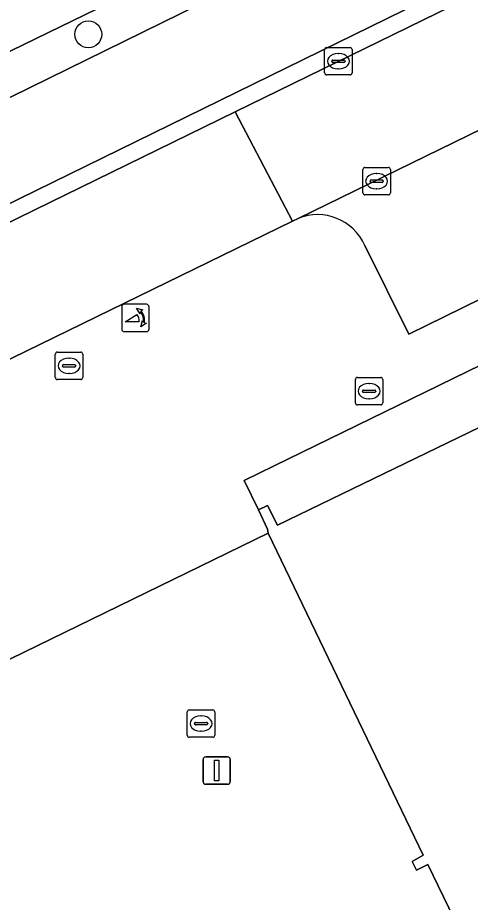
# Model space of a CAD drawing. Extents: x 160455 to 162082, y 388339 to 389736.
# Drawn here: x 161087 to 161103.51, y 388778.54 to 388810.82 of the extents above; entities that cross this region are included whole.
import ezdxf

# ---------------------------------------------------------------- set-up
doc = ezdxf.new("R2010")
doc.units = 0
for name, color, linetype in [('IMGEO_Boom', 7, 'Continuous'), ('IMGEO_Brandkraan', 7, 'Continuous'), ('IMGEO_Erf', 7, 'Continuous'), ('IMGEO_Fietspad_gesloten', 7, 'Continuous'), ('IMGEO_Groenvoorziening', 7, 'Continuous'), ('IMGEO_Haag', 7, 'Continuous'), ('IMGEO_Hek', 7, 'Continuous'), ('IMGEO_Kolk', 7, 'Continuous'), ('IMGEO_Lichtmast', 7, 'Continuous'), ('IMGEO_Oever', 7, 'Continuous'), ('IMGEO_Pand', 7, 'Continuous'), ('IMGEO_Parkeervlak_open', 7, 'Continuous'), ('IMGEO_Poller', 7, 'Continuous'), ('IMGEO_Rijbaan_lokaal_gesloten', 7, 'Continuous'), ('IMGEO_Rijbaan_lokaal_open', 7, 'Continuous'), ('IMGEO_Rioolput', 7, 'Continuous'), ('IMGEO_Verkeerseiland_open', 7, 'Continuous'), ('IMGEO_Voetpad_open', 7, 'Continuous')]:
    doc.layers.add(name, color=color, linetype=linetype)

msp = doc.modelspace()

# ---------------------------------------------------------------- linework, layer by layer
at = {"layer": 'IMGEO_Boom'}
msp.add_circle((161089.576, 388810.217), 0.489, dxfattribs=at)
at = {"layer": 'IMGEO_Brandkraan'}
for p, q in [((161099.393, 388797.694), (161100.245, 388797.694)), ((161099.318, 388796.768), (161099.318, 388797.62)), ((161099.806, 388797.474), (161099.831, 388797.474)), ((161100.319, 388797.62), (161100.319, 388796.768)), ((161099.577, 388797.188), (161099.577, 388797.2)), ((161100.015, 388797.151), (161099.617, 388797.151)), ((161099.62, 388797.237), (161100.018, 388797.237)), ((161100.061, 388797.2), (161100.061, 388797.188)), ((161100.245, 388796.694), (161099.393, 388796.694)), ((161099.829, 388796.914), (161099.804, 388796.914))]:
    msp.add_line(p, q, dxfattribs=at)
for points in [[(161099.393, 388797.694), (161100.245, 388797.694)], [(161099.318, 388796.768), (161099.318, 388797.62)], [(161100.319, 388797.62), (161100.319, 388796.768)], [(161100.245, 388796.694), (161099.393, 388796.694)]]:
    msp.add_lwpolyline(points, dxfattribs=at)
for centre, radius, start, end in [((161099.395, 388797.618), 0.0765, 91.552, 178.448), ((161099.395, 388797.618), 0.0765, 91.552, 178.448), ((161100.243, 388797.618), 0.0765, 1.552, 88.448), ((161100.243, 388797.618), 0.0765, 1.552, 88.448), ((161099.617, 388797.197), 0.0403, 85.8775, 175.7526), ((161099.614, 388797.187), 0.0366, 178.938, 274.7102), ((161100.018, 388797.194), 0.043, 264.8664, 352.4533), ((161100.022, 388797.199), 0.0386, 1.7309, 96.639), ((161099.395, 388796.77), 0.0765, 181.552, 268.448), ((161099.395, 388796.77), 0.0765, 181.552, 268.448), ((161100.243, 388796.77), 0.0765, 271.552, 358.448), ((161100.243, 388796.77), 0.0765, 271.552, 358.448)]:
    msp.add_arc(centre, radius, start, end, dxfattribs=at)
for centre, major_axis, ratio, start_param, end_param in [((161099.805, 388797.194), (-0.387, 0.002), 0.722429, 4.712389, 7.853982), ((161099.83, 388797.194), (-0.39, 0.002), 0.717154, 1.570796, 4.712389)]:
    msp.add_ellipse(centre, major_axis=major_axis, ratio=ratio, start_param=start_param, end_param=end_param, dxfattribs=at)
at = {"layer": 'IMGEO_Erf'}
for points in [[(161155.789, 388749.975), (161130.914, 388801.419), (161129.129, 388800.495), (161127.612, 388803.687), (161129.397, 388804.557), (161127.016, 388809.435), (161096.351, 388794.469), (161095.265, 388793.938), (161095.788, 388792.868), (161096.116, 388793.028), (161096.472, 388792.308), (161109.678, 388798.706), (161109.352, 388799.423), (161109.653, 388799.565), (161109.999, 388798.859), (161123.57, 388805.473), (161125.047, 388802.421), (161128.293, 388795.716), (161129.133, 388796.123), (161130.661, 388792.966), (161129.821, 388792.559), (161135.749, 388780.312), (161122.124, 388773.733)], [(161103.3, 388777.158), (161101.965, 388779.917), (161101.55, 388779.718), (161101.395, 388780.026), (161101.79, 388780.258), (161096.137, 388792.012), (161085.726, 388786.938), (161042.329, 388765.788)]]:
    msp.add_lwpolyline(points, dxfattribs=at)
at = {"layer": 'IMGEO_Fietspad_gesloten'}
for points in [[(161145.643, 388832.943), (161218.307, 388868.529), (161216.855, 388871.693), (161215.708, 388871.145), (161212.675, 388869.73), (161150.663, 388839.341), (161081.251, 388805.232), (161079.266, 388804.288), (161032.258, 388781.507), (161027.12, 388778.997)], [(161027.242, 388774.896), (161145.643, 388832.943)]]:
    msp.add_lwpolyline(points, dxfattribs=at)
at = {"layer": 'IMGEO_Groenvoorziening'}
msp.add_lwpolyline([(161150.663, 388839.341), (161212.675, 388869.73), (161212.377, 388870.326), (161212.132, 388870.817), (161150.141, 388840.461), (161080.564, 388806.614), (161080.912, 388805.905), (161081.251, 388805.232)], close=True, dxfattribs=at)
at = {"layer": 'IMGEO_Haag'}
msp.add_lwpolyline([(161080.564, 388806.614), (161080.912, 388805.905), (161081.251, 388805.232), (161150.663, 388839.341), (161212.675, 388869.73), (161212.377, 388870.326), (161212.132, 388870.817), (161150.141, 388840.461)], close=True, dxfattribs=at)
at = {"layer": 'IMGEO_Hek'}
msp.add_lwpolyline([(161085.726, 388786.938), (161096.137, 388792.012)], dxfattribs=at)
at = {"layer": 'IMGEO_Kolk'}
for p, q in [((161098.198, 388808.81), (161098.198, 388809.662)), ((161098.273, 388809.736), (161099.125, 388809.736)), ((161099.199, 388809.662), (161099.199, 388808.81)), ((161098.5, 388809.279), (161098.898, 388809.279)), ((161098.686, 388809.516), (161098.711, 388809.516)), ((161098.457, 388809.23), (161098.457, 388809.242)), ((161098.895, 388809.193), (161098.497, 388809.193)), ((161098.709, 388808.956), (161098.684, 388808.956)), ((161098.941, 388809.242), (161098.941, 388809.23)), ((161099.125, 388808.736), (161098.273, 388808.736)), ((161099.594, 388804.432), (161099.594, 388805.284)), ((161099.669, 388805.358), (161100.521, 388805.358)), ((161100.082, 388805.138), (161100.107, 388805.138)), ((161100.595, 388805.284), (161100.595, 388804.432)), ((161099.853, 388804.852), (161099.853, 388804.864)), ((161100.291, 388804.815), (161099.893, 388804.815)), ((161099.896, 388804.901), (161100.294, 388804.901)), ((161100.337, 388804.864), (161100.337, 388804.852)), ((161100.105, 388804.578), (161100.08, 388804.578)), ((161100.521, 388804.358), (161099.669, 388804.358)), ((161093.188, 388784.638), (161093.188, 388785.49)), ((161093.263, 388785.564), (161094.115, 388785.564)), ((161094.189, 388785.49), (161094.189, 388784.638)), ((161093.447, 388785.058), (161093.447, 388785.07)), ((161093.49, 388785.107), (161093.888, 388785.107)), ((161093.676, 388785.344), (161093.701, 388785.344)), ((161093.931, 388785.07), (161093.931, 388785.058)), ((161093.885, 388785.021), (161093.487, 388785.021)), ((161093.699, 388784.784), (161093.674, 388784.784)), ((161094.115, 388784.564), (161093.263, 388784.564))]:
    msp.add_line(p, q, dxfattribs=at)
for points in [[(161098.198, 388808.81), (161098.198, 388809.662)], [(161098.273, 388809.736), (161099.125, 388809.736)], [(161099.199, 388809.662), (161099.199, 388808.81)], [(161099.125, 388808.736), (161098.273, 388808.736)], [(161099.594, 388804.432), (161099.594, 388805.284)], [(161099.669, 388805.358), (161100.521, 388805.358)], [(161100.595, 388805.284), (161100.595, 388804.432)], [(161100.521, 388804.358), (161099.669, 388804.358)], [(161093.188, 388784.638), (161093.188, 388785.49)], [(161093.263, 388785.564), (161094.115, 388785.564)], [(161094.189, 388785.49), (161094.189, 388784.638)], [(161094.115, 388784.564), (161093.263, 388784.564)]]:
    msp.add_lwpolyline(points, dxfattribs=at)
for centre, radius, start, end in [((161098.275, 388809.66), 0.0765, 91.552, 178.448), ((161098.275, 388809.66), 0.0765, 91.552, 178.448), ((161099.123, 388809.66), 0.0765, 1.552, 88.448), ((161099.123, 388809.66), 0.0765, 1.552, 88.448), ((161098.497, 388809.239), 0.0403, 85.8775, 175.7526), ((161098.902, 388809.241), 0.0386, 1.7309, 96.639), ((161098.494, 388809.229), 0.0366, 178.938, 274.7102), ((161098.898, 388809.236), 0.043, 264.8664, 352.4533), ((161098.275, 388808.812), 0.0765, 181.552, 268.448), ((161098.275, 388808.812), 0.0765, 181.552, 268.448), ((161099.123, 388808.812), 0.0765, 271.552, 358.448), ((161099.123, 388808.812), 0.0765, 271.552, 358.448), ((161099.671, 388805.282), 0.0765, 91.552, 178.448), ((161099.671, 388805.282), 0.0765, 91.552, 178.448), ((161100.519, 388805.282), 0.0765, 1.552, 88.448), ((161100.519, 388805.282), 0.0765, 1.552, 88.448), ((161099.893, 388804.861), 0.0403, 85.8775, 175.7526), ((161099.89, 388804.851), 0.0366, 178.938, 274.7102), ((161100.294, 388804.858), 0.043, 264.8664, 352.4533), ((161100.298, 388804.863), 0.0386, 1.7309, 96.639), ((161099.671, 388804.434), 0.0765, 181.552, 268.448), ((161099.671, 388804.434), 0.0765, 181.552, 268.448), ((161100.519, 388804.434), 0.0765, 271.552, 358.448), ((161100.519, 388804.434), 0.0765, 271.552, 358.448), ((161093.265, 388785.488), 0.0765, 91.552, 178.448), ((161093.265, 388785.488), 0.0765, 91.552, 178.448), ((161094.113, 388785.488), 0.0765, 1.552, 88.448), ((161094.113, 388785.488), 0.0765, 1.552, 88.448), ((161093.487, 388785.067), 0.0403, 85.8775, 175.7526), ((161093.892, 388785.069), 0.0386, 1.7309, 96.639), ((161093.484, 388785.057), 0.0366, 178.938, 274.7102), ((161093.888, 388785.064), 0.043, 264.8664, 352.4533), ((161093.265, 388784.64), 0.0765, 181.552, 268.448), ((161093.265, 388784.64), 0.0765, 181.552, 268.448), ((161094.113, 388784.64), 0.0765, 271.552, 358.448), ((161094.113, 388784.64), 0.0765, 271.552, 358.448)]:
    msp.add_arc(centre, radius, start, end, dxfattribs=at)
for centre, major_axis, ratio, start_param, end_param in [((161098.685, 388809.236), (-0.387, 0.002), 0.722429, 4.712389, 7.853982), ((161098.71, 388809.236), (-0.39, 0.002), 0.717154, 1.570796, 4.712389), ((161100.081, 388804.858), (-0.387, 0.002), 0.722429, 4.712389, 7.853982), ((161100.106, 388804.858), (-0.39, 0.002), 0.717154, 1.570796, 4.712389), ((161093.675, 388785.064), (-0.387, 0.002), 0.722429, 4.712389, 7.853982), ((161093.7, 388785.064), (-0.39, 0.002), 0.717154, 1.570796, 4.712389)]:
    msp.add_ellipse(centre, major_axis=major_axis, ratio=ratio, start_param=start_param, end_param=end_param, dxfattribs=at)
at = {"layer": 'IMGEO_Lichtmast'}
for p, q in [((161093.863, 388783.848), (161094.653, 388783.848)), ((161094.653, 388783.848), (161093.863, 388783.848)), ((161093.763, 388782.948), (161093.763, 388783.748)), ((161093.763, 388783.748), (161093.763, 388782.948)), ((161094.753, 388783.748), (161094.753, 388782.948)), ((161094.753, 388782.948), (161094.753, 388783.748)), ((161094.653, 388782.848), (161093.863, 388782.848)), ((161093.863, 388782.848), (161094.653, 388782.848))]:
    msp.add_line(p, q, dxfattribs=at)
msp.add_lwpolyline([(161094.183, 388783.723), (161094.333, 388783.723), (161094.333, 388782.973), (161094.183, 388782.973), (161094.183, 388783.723)], dxfattribs=at)
for centre, start, end in [((161093.863, 388783.748), 90, 180), ((161093.863, 388783.748), 90, 180), ((161094.653, 388783.748), 0, 90), ((161094.653, 388783.748), 360, 90), ((161093.863, 388782.948), 180, 270), ((161093.863, 388782.948), 180, 270), ((161094.653, 388782.948), 270, 0), ((161094.653, 388782.948), 270, 0)]:
    msp.add_arc(centre, 0.1, start, end, dxfattribs=at)
at = {"layer": 'IMGEO_Oever'}
msp.add_lwpolyline([(161212.132, 388870.817), (161215.13, 388874.642), (161214.331, 388876.285), (161203.521, 388870.721), (161077.309, 388809.227), (161070.115, 388805.722), (161023.553, 388783.036), (161023.976, 388782.399), (161023.881, 388782.347), (161025.08, 388779.904), (161025.219, 388779.982), (161025.336, 388779.747), (161031.609, 388782.799), (161078.571, 388805.645), (161080.564, 388806.614), (161150.141, 388840.461)], close=True, dxfattribs=at)
at = {"layer": 'IMGEO_Pand'}
msp.add_lwpolyline([(161122.124, 388773.733), (161135.749, 388780.312), (161129.821, 388792.559), (161130.661, 388792.966), (161129.133, 388796.123), (161128.293, 388795.716), (161125.047, 388802.421), (161123.57, 388805.473), (161109.999, 388798.859), (161109.653, 388799.565), (161109.352, 388799.423), (161109.678, 388798.706), (161096.472, 388792.308), (161096.116, 388793.028), (161095.788, 388792.868), (161096.116, 388792.164), (161096.137, 388792.012), (161101.79, 388780.258), (161101.395, 388780.026), (161101.55, 388779.718), (161101.965, 388779.917), (161103.3, 388777.158)], dxfattribs=at)
at = {"layer": 'IMGEO_Parkeervlak_open'}
msp.add_lwpolyline([(161099.659, 388802.511), (161101.271, 388799.28), (161112.473, 388804.775), (161110.164, 388809.461), (161111.654, 388810.164), (161113.966, 388805.492), (161134.266, 388815.434), (161131.964, 388820.141), (161133.429, 388820.856), (161135.767, 388816.186), (161149.419, 388822.844), (161146.933, 388827.808), (161129.781, 388819.404), (161097.227, 388803.492)], dxfattribs=at)
msp.add_arc((161097.945, 388801.768), 1.868, 23.4521, 112.6124, dxfattribs=at)
at = {"layer": 'IMGEO_Poller'}
for p, q in [((161090.795, 388800.269), (161090.795, 388799.462)), ((161090.795, 388800.269), (161090.795, 388799.462)), ((161091.697, 388800.364), (161090.889, 388800.364)), ((161091.697, 388800.364), (161090.889, 388800.364)), ((161091.791, 388799.462), (161091.791, 388800.269)), ((161091.791, 388799.462), (161091.791, 388800.269)), ((161090.889, 388799.367), (161091.697, 388799.367)), ((161090.889, 388799.367), (161091.697, 388799.367))]:
    msp.add_line(p, q, dxfattribs=at)
for points in [[(161091.43, 388799.72), (161090.917, 388799.72), (161091.347, 388799.995)], [(161091.474, 388800.093), (161091.462, 388800.02), (161091.337, 388800.225)], [(161091.337, 388800.225), (161091.568, 388800.159), (161091.497, 388800.127)], [(161091.49, 388799.548), (161091.556, 388799.779), (161091.586, 388799.711)], [(161091.622, 388799.684), (161091.694, 388799.673), (161091.49, 388799.548)]]:
    msp.add_lwpolyline(points, dxfattribs=at)
for centre, radius, start, end in [((161090.889, 388800.269), 0.0946, 90, 180), ((161090.889, 388800.269), 0.0946, 90, 180), ((161091.697, 388800.269), 0.0946, 0, 90), ((161091.697, 388800.269), 0.0946, 0, 90), ((161091.102, 388799.77), 0.332, 351.3247, 42.4854), ((161091.116, 388799.78), 0.476, 351.7527, 41.1691), ((161091.116, 388799.78), 0.516, 349.3569, 42.2912), ((161090.889, 388799.462), 0.0946, 180, 270), ((161090.889, 388799.462), 0.0946, 180, 270), ((161091.697, 388799.462), 0.0946, 270, 0), ((161091.697, 388799.462), 0.0946, 270, 0)]:
    msp.add_arc(centre, radius, start, end, dxfattribs=at)
at = {"layer": 'IMGEO_Rijbaan_lokaal_gesloten'}
msp.add_lwpolyline([(161145.947, 388832.322), (161094.935, 388807.394), (161097.026, 388803.394), (161097.227, 388803.492), (161129.781, 388819.404), (161146.933, 388827.808), (161147.834, 388828.273)], close=True, dxfattribs=at)
at = {"layer": 'IMGEO_Rijbaan_lokaal_open'}
msp.add_lwpolyline([(161082.194, 388796.16), (161097.026, 388803.394), (161094.935, 388807.394), (161080.252, 388800.209)], close=True, dxfattribs=at)
at = {"layer": 'IMGEO_Rioolput'}
for p, q in [((161088.373, 388797.693), (161088.373, 388798.545)), ((161088.448, 388798.619), (161089.3, 388798.619)), ((161088.861, 388798.399), (161088.886, 388798.399)), ((161089.374, 388798.545), (161089.374, 388797.693)), ((161088.632, 388798.113), (161088.632, 388798.125)), ((161089.07, 388798.076), (161088.672, 388798.076)), ((161088.675, 388798.162), (161089.073, 388798.162)), ((161089.116, 388798.125), (161089.116, 388798.113)), ((161088.884, 388797.839), (161088.859, 388797.839)), ((161089.3, 388797.619), (161088.448, 388797.619))]:
    msp.add_line(p, q, dxfattribs=at)
for points in [[(161088.373, 388797.693), (161088.373, 388798.545)], [(161088.448, 388798.619), (161089.3, 388798.619)], [(161089.374, 388798.545), (161089.374, 388797.693)], [(161089.3, 388797.619), (161088.448, 388797.619)]]:
    msp.add_lwpolyline(points, dxfattribs=at)
for centre, radius, start, end in [((161088.45, 388798.543), 0.0765, 91.552, 178.448), ((161088.45, 388798.543), 0.0765, 91.552, 178.448), ((161089.298, 388798.543), 0.0765, 1.552, 88.448), ((161089.298, 388798.543), 0.0765, 1.552, 88.448), ((161088.672, 388798.122), 0.0403, 85.8775, 175.7526), ((161088.669, 388798.112), 0.0366, 178.938, 274.7102), ((161089.073, 388798.119), 0.043, 264.8664, 352.4533), ((161089.077, 388798.124), 0.0386, 1.7309, 96.639), ((161088.45, 388797.695), 0.0765, 181.552, 268.448), ((161088.45, 388797.695), 0.0765, 181.552, 268.448), ((161089.298, 388797.695), 0.0765, 271.552, 358.448), ((161089.298, 388797.695), 0.0765, 271.552, 358.448)]:
    msp.add_arc(centre, radius, start, end, dxfattribs=at)
for centre, major_axis, ratio, start_param, end_param in [((161088.86, 388798.119), (-0.387, 0.002), 0.722429, 4.712389, 7.853982), ((161088.885, 388798.119), (-0.39, 0.002), 0.717154, 1.570796, 4.712389)]:
    msp.add_ellipse(centre, major_axis=major_axis, ratio=ratio, start_param=start_param, end_param=end_param, dxfattribs=at)
at = {"layer": 'IMGEO_Verkeerseiland_open'}
msp.add_lwpolyline([(161027.242, 388774.896), (161027.472, 388774.414), (161080.252, 388800.209), (161094.935, 388807.394), (161145.947, 388832.322), (161161.331, 388839.874), (161181.749, 388849.825), (161201.051, 388859.288), (161217.631, 388867.4), (161218.804, 388867.981), (161218.307, 388868.529), (161145.643, 388832.943)], close=True, dxfattribs=at)
at = {"layer": 'IMGEO_Voetpad_open'}
for points in [[(161151.116, 388818.934), (161151.09, 388819.008), (161150.3, 388820.821), (161149.419, 388822.844), (161135.767, 388816.186), (161133.429, 388820.856), (161131.964, 388820.141), (161134.266, 388815.434), (161113.966, 388805.492), (161111.654, 388810.164), (161110.164, 388809.461), (161112.473, 388804.775), (161101.271, 388799.28), (161099.659, 388802.511)], [(161086.454, 388789.123), (161085.726, 388786.938), (161096.137, 388792.012), (161096.116, 388792.164), (161095.788, 388792.868), (161095.265, 388793.938), (161096.351, 388794.469), (161127.016, 388809.435), (161127.081, 388809.467), (161127.244, 388809.547), (161128.412, 388810.119), (161148.336, 388819.885)], [(161097.227, 388803.492), (161097.026, 388803.394), (161082.194, 388796.16), (161082.062, 388796.093)]]:
    msp.add_lwpolyline(points, dxfattribs=at)
msp.add_arc((161097.945, 388801.768), 1.868, 23.4521, 112.6124, dxfattribs=at)

doc.saveas('drawing.dxf')
